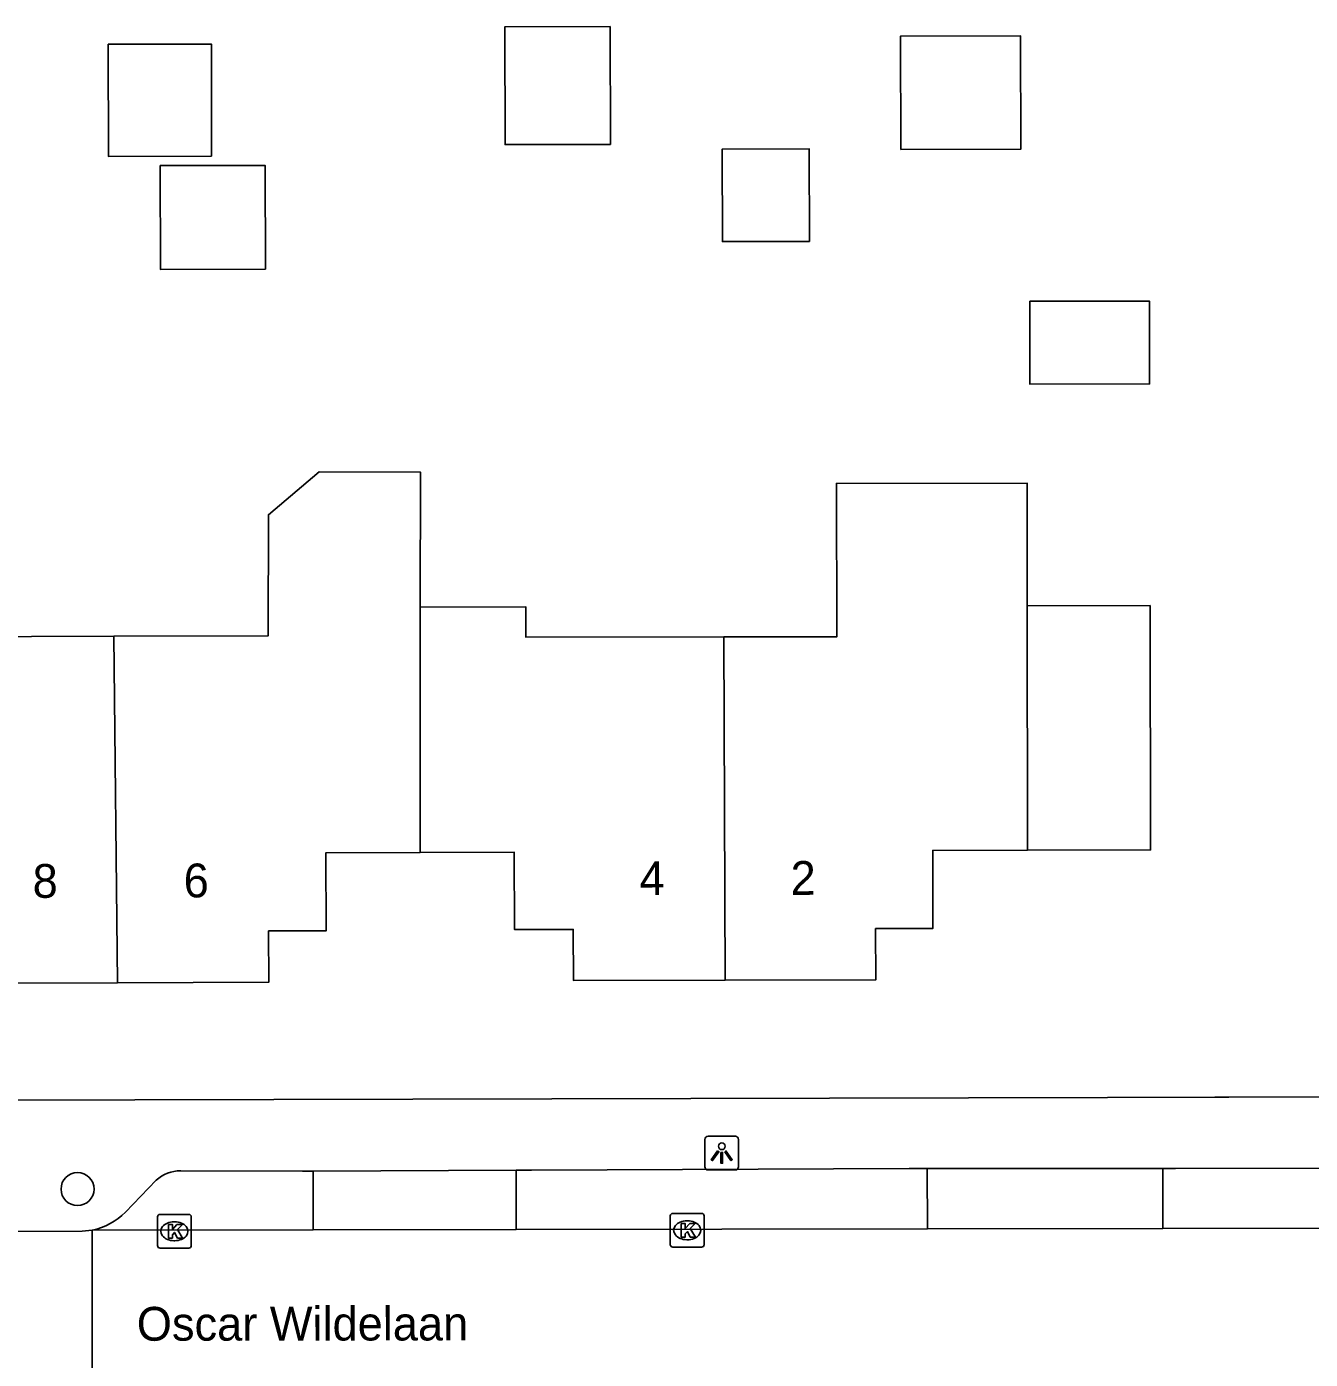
# Model space of a CAD drawing. Extents: x 160457 to 162082, y 388340 to 389736.
# Drawn here: x 160955.34 to 160993.34, y 388623.81 to 388663.25 of the extents above; entities that cross this region are included whole.
import ezdxf

# ---------------------------------------------------------------- set-up
doc = ezdxf.new("R2010")
doc.units = 0
for name, color, linetype in [('IMGEO_Boom', 7, 'Continuous'), ('IMGEO_Kolk', 7, 'Continuous'), ('IMGEO_Lichtpunt', 7, 'Continuous'), ('IMGEO_Muur', 7, 'Continuous'), ('IMGEO_Openbare_ruimte_label', 7, 'Continuous'), ('IMGEO_Pand', 7, 'Continuous'), ('IMGEO_Pand_nummerreeks', 7, 'Continuous'), ('IMGEO_Parkeervlak_open', 7, 'Continuous'), ('IMGEO_Rijbaan_lokaal_open', 7, 'Continuous'), ('IMGEO_Voetpad_open', 7, 'Continuous')]:
    doc.layers.add(name, color=color, linetype=linetype)

msp = doc.modelspace()

# ---------------------------------------------------------------- linework, layer by layer
at = {"layer": 'IMGEO_Boom'}
msp.add_circle((160956.85, 388628.851), 0.489, dxfattribs=at)
at = {"layer": 'IMGEO_Kolk'}
for p, q in [((160959.292, 388628.102), (160960.144, 388628.102)), ((160974.396, 388627.204), (160974.396, 388628.056)), ((160974.471, 388628.13), (160975.323, 388628.13)), ((160975.397, 388628.056), (160975.397, 388627.204)), ((160959.217, 388627.176), (160959.217, 388628.028)), ((160959.705, 388627.882), (160959.73, 388627.882)), ((160960.218, 388628.028), (160960.218, 388627.176)), ((160974.884, 388627.91), (160974.909, 388627.91)), ((160959.728, 388627.322), (160959.703, 388627.322)), ((160974.907, 388627.35), (160974.882, 388627.35)), ((160960.144, 388627.102), (160959.292, 388627.102)), ((160975.323, 388627.13), (160974.471, 388627.13))]:
    msp.add_line(p, q, dxfattribs=at)
for points in [[(160959.292, 388628.102), (160960.144, 388628.102)], [(160974.396, 388627.204), (160974.396, 388628.056)], [(160974.471, 388628.13), (160975.323, 388628.13)], [(160975.397, 388628.056), (160975.397, 388627.204)], [(160959.217, 388627.176), (160959.217, 388628.028)], [(160959.538, 388627.802), (160959.661, 388627.802), (160959.661, 388627.651), (160959.791, 388627.802), (160959.955, 388627.802), (160959.809, 388627.651), (160959.962, 388627.402), (160959.81, 388627.402), (160959.725, 388627.566), (160959.661, 388627.499), (160959.661, 388627.402), (160959.538, 388627.402), (160959.538, 388627.802)], [(160960.218, 388628.028), (160960.218, 388627.176)], [(160974.717, 388627.83), (160974.84, 388627.83), (160974.84, 388627.679), (160974.97, 388627.83), (160975.134, 388627.83), (160974.988, 388627.679), (160975.141, 388627.43), (160974.989, 388627.43), (160974.904, 388627.594), (160974.84, 388627.527), (160974.84, 388627.43), (160974.717, 388627.43), (160974.717, 388627.83)], [(160960.144, 388627.102), (160959.292, 388627.102)], [(160975.323, 388627.13), (160974.471, 388627.13)]]:
    msp.add_lwpolyline(points, dxfattribs=at)
for centre, start, end in [((160959.294, 388628.026), 91.552, 178.448), ((160959.294, 388628.026), 91.552, 178.448), ((160960.142, 388628.026), 1.552, 88.448), ((160960.142, 388628.026), 1.552, 88.448), ((160974.473, 388628.054), 91.552, 178.448), ((160974.473, 388628.054), 91.552, 178.448), ((160975.321, 388628.054), 1.552, 88.448), ((160975.321, 388628.054), 1.552, 88.448), ((160959.294, 388627.178), 181.552, 268.448), ((160959.294, 388627.178), 181.552, 268.448), ((160960.142, 388627.178), 271.552, 358.448), ((160960.142, 388627.178), 271.552, 358.448), ((160974.473, 388627.206), 181.552, 268.448), ((160974.473, 388627.206), 181.552, 268.448), ((160975.321, 388627.206), 271.552, 358.448), ((160975.321, 388627.206), 271.552, 358.448)]:
    msp.add_arc(centre, 0.0765, start, end, dxfattribs=at)
for centre, major_axis, ratio, start_param, end_param in [((160959.704, 388627.602), (-0.387, 0.002), 0.722429, 4.712389, 7.853982), ((160959.729, 388627.602), (-0.39, 0.002), 0.717154, 1.570796, 4.712389), ((160974.883, 388627.63), (-0.387, 0.002), 0.722429, 4.712389, 7.853982), ((160974.908, 388627.63), (-0.39, 0.002), 0.717154, 1.570796, 4.712389)]:
    msp.add_ellipse(centre, major_axis=major_axis, ratio=ratio, start_param=start_param, end_param=end_param, dxfattribs=at)
at = {"layer": 'IMGEO_Lichtpunt'}
for p, q in [((160975.421, 388630.318), (160975.421, 388629.511)), ((160975.421, 388630.318), (160975.421, 388629.511)), ((160976.323, 388630.413), (160975.515, 388630.413)), ((160976.323, 388630.413), (160975.515, 388630.413)), ((160976.417, 388629.511), (160976.417, 388630.318)), ((160976.417, 388629.511), (160976.417, 388630.318)), ((160975.515, 388629.417), (160976.323, 388629.417)), ((160975.515, 388629.417), (160976.323, 388629.417))]:
    msp.add_line(p, q, dxfattribs=at)
for points in [[(160975.795, 388629.982), (160975.834, 388629.954), (160975.646, 388629.692), (160975.608, 388629.719), (160975.795, 388629.982)], [(160975.897, 388629.934), (160975.944, 388629.934), (160975.944, 388629.612), (160975.897, 388629.612), (160975.897, 388629.934)], [(160976.007, 388629.954), (160976.045, 388629.981), (160976.232, 388629.719), (160976.193, 388629.691), (160976.007, 388629.954)]]:
    msp.add_lwpolyline(points, dxfattribs=at)
msp.add_circle((160975.92, 388630.116), 0.0994, dxfattribs=at)
for centre, start, end in [((160975.515, 388630.318), 90, 180), ((160975.515, 388630.318), 90, 180), ((160976.323, 388630.318), 0, 90), ((160976.323, 388630.318), 0, 90), ((160975.515, 388629.511), 180, 270), ((160975.515, 388629.511), 180, 270), ((160976.323, 388629.511), 270, 0), ((160976.323, 388629.511), 270, 360)]:
    msp.add_arc(centre, 0.0946, start, end, dxfattribs=at)
at = {"layer": 'IMGEO_Muur'}
msp.add_lwpolyline([(160998.109, 388631.588), (160987.335, 388631.563)], dxfattribs=at)
at = {"layer": 'IMGEO_Pand'}
for points in [[(160972.622, 388659.766), (160969.504, 388659.76), (160969.497, 388663.246), (160972.615, 388663.252), (160972.622, 388659.766)], [(160981.216, 388659.62), (160981.21, 388662.969), (160984.766, 388662.976), (160984.773, 388659.627), (160981.216, 388659.62)], [(160960.817, 388659.418), (160957.765, 388659.412), (160957.758, 388662.732), (160960.811, 388662.738), (160960.817, 388659.418)], [(160978.516, 388656.894), (160975.938, 388656.889), (160975.933, 388659.627), (160978.51, 388659.632), (160978.516, 388656.894)], [(160962.41, 388656.074), (160959.304, 388656.067), (160959.298, 388659.141), (160962.403, 388659.147), (160962.41, 388656.074)], [(160985.036, 388655.124), (160988.577, 388655.131), (160988.582, 388652.678), (160985.041, 388652.671), (160985.036, 388655.124)], [(160957.924, 388645.209), (160962.494, 388645.225), (160962.498, 388648.806), (160963.999, 388650.072), (160966.998, 388650.069), (160966.994, 388646.073)], [(160975.982, 388645.191), (160979.33, 388645.198), (160979.314, 388649.735), (160984.959, 388649.746), (160984.961, 388646.109)], [(160948.91, 388646.076), (160948.899, 388649.077), (160953.025, 388649.092), (160953.039, 388645.192), (160957.924, 388645.209)], [(160966.994, 388646.073), (160966.988, 388638.809)], [(160966.994, 388646.073), (160970.124, 388646.079), (160970.125, 388645.179), (160975.982, 388645.191)], [(160984.961, 388646.109), (160988.601, 388646.117), (160988.616, 388638.887), (160984.966, 388638.879)], [(160984.966, 388638.879), (160984.961, 388646.109)], [(160958.032, 388634.956), (160957.924, 388645.209)], [(160975.982, 388645.191), (160976.018, 388635.033)], [(160958.032, 388634.956), (160953.563, 388634.944), (160953.559, 388636.454), (160951.791, 388636.45), (160951.785, 388638.8), (160948.975, 388638.793)], [(160966.988, 388638.809), (160964.199, 388638.801), (160964.206, 388636.492), (160962.507, 388636.488), (160962.512, 388634.969), (160958.032, 388634.956)], [(160976.018, 388635.033), (160971.528, 388635.023), (160971.525, 388636.533), (160969.786, 388636.53), (160969.778, 388638.817), (160966.988, 388638.809)], [(160984.966, 388638.879), (160982.166, 388638.873), (160982.172, 388636.564), (160980.473, 388636.561), (160980.477, 388635.042), (160976.018, 388635.033)]]:
    msp.add_lwpolyline(points, dxfattribs=at)
at = {"layer": 'IMGEO_Parkeervlak_open'}
for points in [[(160963.828, 388627.645), (160963.826, 388629.382)], [(160969.835, 388629.406), (160969.838, 388627.654)], [(160982.007, 388627.672), (160982.004, 388629.458)], [(160988.977, 388629.459), (160988.98, 388627.682)]]:
    msp.add_lwpolyline(points, dxfattribs=at)
at = {"layer": 'IMGEO_Rijbaan_lokaal_open'}
for points in [[(160969.838, 388627.654), (160982.007, 388627.672)], [(160988.98, 388627.682), (160982.007, 388627.672)], [(161010.049, 388627.741), (161000, 388627.698), (160988.98, 388627.682)], [(160957.279, 388627.635), (160956.983, 388627.6), (160941.339, 388627.57)], [(160957.279, 388627.635), (160963.828, 388627.645)], [(160957.279, 388627.635), (160957.285, 388623.088)], [(160969.838, 388627.654), (160963.828, 388627.645)]]:
    msp.add_lwpolyline(points, dxfattribs=at)
at = {"layer": 'IMGEO_Voetpad_open'}
for points in [[(160892.083, 388631.326), (160946.205, 388631.457), (160987.335, 388631.563), (160996.857, 388631.585)], [(160963.826, 388629.382), (160963.508, 388629.381), (160959.903, 388629.39)], [(160969.835, 388629.406), (160963.826, 388629.382)], [(160982.004, 388629.458), (160981.468, 388629.458), (160970.292, 388629.408), (160969.835, 388629.406)], [(160988.977, 388629.459), (160982.004, 388629.458)], [(161007.326, 388629.481), (161000, 388629.472), (160989.347, 388629.459), (160988.977, 388629.459)], [(160959.181, 388629.11), (160958.27, 388628.169)]]:
    msp.add_lwpolyline(points, dxfattribs=at)
for centre, radius, start, end in [((160959.894, 388628.341), 1.049, 89.5305, 132.8633), ((160956.913, 388629.5), 1.901, 281.0957, 315.5403)]:
    msp.add_arc(centre, radius, start, end, dxfattribs=at)

# ---------------------------------------------------------------- texts
at = {"layer": 'IMGEO_Openbare_ruimte_label'}
msp.add_text('Oscar Wildelaan', height=1, rotation=0.0573, dxfattribs=at).set_placement((160958.605, 388624.362))
at = {"layer": 'IMGEO_Pand_nummerreeks'}
for s, rotation, p in [('8', 0.1601, (160955.522, 388637.469)), ('6', 0.1601, (160959.993, 388637.482)), ('4', 0.1216, (160973.485, 388637.548)), ('2', 0.1203, (160977.958, 388637.557))]:
    msp.add_text(s, height=1, rotation=rotation, dxfattribs=at).set_placement(p)

doc.saveas('drawing.dxf')
